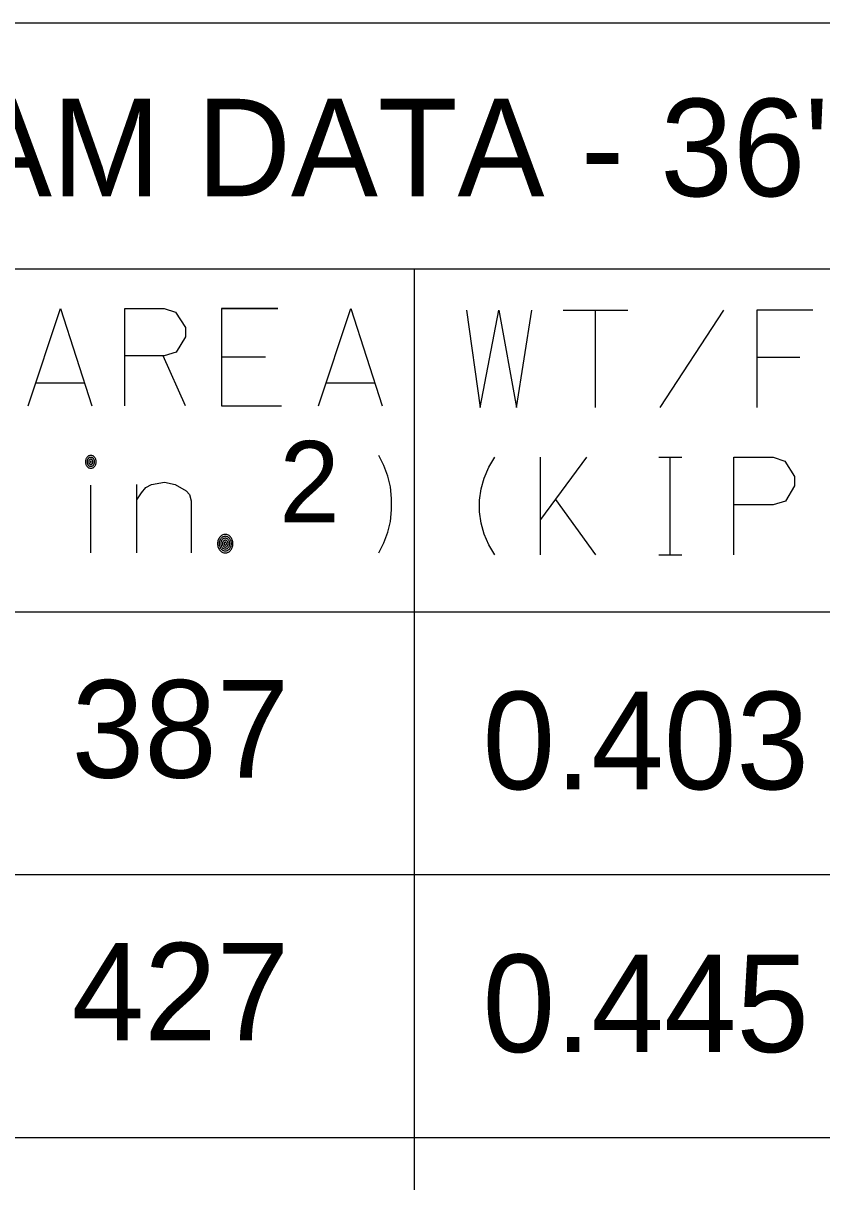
# Model space of a CAD drawing. Extents: x 635698 to 639877, y 296617 to 300175.
# Drawn here: x 639224.98 to 639249.54, y 299928.93 to 299964.57 of the extents above; entities that cross this region are included whole.
import ezdxf

# ---------------------------------------------------------------- set-up
doc = ezdxf.new("R2010")
doc.units = 0
doc.layers.add('1', color=7, linetype='Continuous')
doc.layers.add('3', color=7, linetype='Continuous')

msp = doc.modelspace()

# ---------------------------------------------------------------- linework, layer by layer
at = {"layer": '1'}
for p, q in [((639324.489, 299964.569), (639056.863, 299964.569)), ((639324.443, 299956.999), (639199.996, 299956.999)), ((639237.004, 299956.999), (639237.004, 299833.29)), ((639324.474, 299946.456), (639199.998, 299946.456)), ((639324.489, 299938.372), (639199.977, 299938.372)), ((639324.443, 299938.372), (639199.998, 299938.372)), ((639324.458, 299930.287), (639199.956, 299930.287)), ((639324.489, 299930.287), (639199.977, 299930.287))]:
    msp.add_line(p, q, dxfattribs=at)
at = {"layer": '3'}
for points in [[(639225.129, 299952.798), (639226.121, 299955.798), (639227.089, 299952.798)], [(639228.105, 299952.798), (639228.105, 299955.798), (639229.31, 299955.798), (639229.664, 299955.68), (639229.971, 299955.208), (639229.971, 299954.925), (639229.688, 299954.452), (639229.31, 299954.334), (639228.105, 299954.334)], [(639232.806, 299955.798), (639231.082, 299955.798), (639231.082, 299952.798), (639232.925, 299952.798)], [(639231.082, 299955.798), (639232.806, 299955.798)], [(639234.059, 299952.798), (639235.051, 299955.798), (639236.019, 299952.798)], [(639238.614, 299955.745), (639239.039, 299952.745), (639239.606, 299955.745), (639240.149, 299952.745), (639240.622, 299955.745)], [(639241.59, 299955.745), (639243.574, 299955.745)], [(639242.582, 299952.745), (639242.582, 299955.745)], [(639242.582, 299952.745), (639242.582, 299955.745)], [(639244.567, 299952.745), (639246.527, 299955.745)], [(639249.268, 299955.745), (639247.543, 299955.745), (639247.543, 299952.745)], [(639229.971, 299952.798), (639229.286, 299954.334)], [(639231.082, 299954.31), (639232.431, 299954.31)], [(639231.082, 299954.31), (639232.431, 299954.31)], [(639248.869, 299954.281), (639247.543, 299954.281)], [(639225.365, 299953.507), (639226.853, 299953.507)], [(639234.295, 299953.507), (639235.783, 299953.507)], [(639227.223, 299951.078), (639227.223, 299951.098), (639227.22, 299951.119), (639227.215, 299951.139), (639227.209, 299951.159), (639227.201, 299951.177), (639227.192, 299951.194), (639227.181, 299951.211), (639227.169, 299951.225), (639227.156, 299951.238), (639227.141, 299951.249), (639227.126, 299951.259), (639227.11, 299951.266), (639227.093, 299951.272), (639227.076, 299951.275), (639227.059, 299951.276), (639227.041, 299951.275), (639227.024, 299951.272), (639227.008, 299951.266), (639226.991, 299951.259), (639226.976, 299951.249), (639226.962, 299951.238), (639226.948, 299951.225), (639226.936, 299951.211), (639226.925, 299951.194), (639226.916, 299951.177), (639226.908, 299951.159), (639226.902, 299951.139), (639226.897, 299951.119), (639226.894, 299951.098), (639226.894, 299951.078), (639226.894, 299951.057), (639226.897, 299951.037), (639226.902, 299951.017), (639226.908, 299950.997), (639226.916, 299950.979), (639226.925, 299950.962), (639226.936, 299950.945), (639226.948, 299950.931), (639226.962, 299950.918), (639226.976, 299950.907), (639226.991, 299950.897), (639227.008, 299950.89), (639227.024, 299950.884), (639227.041, 299950.881), (639227.059, 299950.88), (639227.076, 299950.881), (639227.093, 299950.884), (639227.11, 299950.89), (639227.126, 299950.897), (639227.141, 299950.907), (639227.156, 299950.918), (639227.169, 299950.931), (639227.181, 299950.945), (639227.192, 299950.962), (639227.201, 299950.979), (639227.209, 299950.997), (639227.215, 299951.017), (639227.22, 299951.037), (639227.223, 299951.057), (639227.223, 299951.078)], [(639227.174, 299951.078), (639227.173, 299951.092), (639227.171, 299951.107), (639227.168, 299951.12), (639227.164, 299951.134), (639227.158, 299951.147), (639227.152, 299951.159), (639227.144, 299951.17), (639227.136, 299951.181), (639227.126, 299951.19), (639227.116, 299951.197), (639227.105, 299951.204), (639227.094, 299951.209), (639227.082, 299951.213), (639227.071, 299951.215), (639227.059, 299951.216), (639227.046, 299951.215), (639227.035, 299951.213), (639227.023, 299951.209), (639227.012, 299951.204), (639227.001, 299951.197), (639226.991, 299951.19), (639226.982, 299951.181), (639226.973, 299951.17), (639226.966, 299951.159), (639226.959, 299951.147), (639226.954, 299951.134), (639226.949, 299951.12), (639226.946, 299951.107), (639226.944, 299951.092), (639226.944, 299951.078), (639226.944, 299951.063), (639226.946, 299951.049), (639226.949, 299951.035), (639226.954, 299951.022), (639226.959, 299951.009), (639226.966, 299950.997), (639226.973, 299950.986), (639226.982, 299950.975), (639226.991, 299950.966), (639227.001, 299950.959), (639227.012, 299950.952), (639227.023, 299950.947), (639227.035, 299950.943), (639227.046, 299950.941), (639227.059, 299950.94), (639227.071, 299950.941), (639227.082, 299950.943), (639227.094, 299950.947), (639227.105, 299950.952), (639227.116, 299950.959), (639227.126, 299950.966), (639227.136, 299950.975), (639227.144, 299950.986), (639227.152, 299950.997), (639227.158, 299951.009), (639227.164, 299951.022), (639227.168, 299951.035), (639227.171, 299951.049), (639227.173, 299951.063), (639227.174, 299951.078)], [(639227.124, 299951.078), (639227.123, 299951.086), (639227.122, 299951.094), (639227.12, 299951.102), (639227.118, 299951.109), (639227.115, 299951.117), (639227.111, 299951.124), (639227.107, 299951.13), (639227.102, 299951.136), (639227.097, 299951.141), (639227.091, 299951.145), (639227.085, 299951.149), (639227.079, 299951.152), (639227.072, 299951.154), (639227.065, 299951.156), (639227.059, 299951.156), (639227.052, 299951.156), (639227.045, 299951.154), (639227.038, 299951.152), (639227.032, 299951.149), (639227.026, 299951.145), (639227.02, 299951.141), (639227.015, 299951.136), (639227.01, 299951.13), (639227.006, 299951.124), (639227.002, 299951.117), (639226.999, 299951.109), (639226.997, 299951.102), (639226.995, 299951.094), (639226.994, 299951.086), (639226.994, 299951.078), (639226.994, 299951.07), (639226.995, 299951.062), (639226.997, 299951.054), (639226.999, 299951.046), (639227.002, 299951.039), (639227.006, 299951.032), (639227.01, 299951.026), (639227.015, 299951.02), (639227.02, 299951.015), (639227.026, 299951.01), (639227.032, 299951.007), (639227.038, 299951.004), (639227.045, 299951.002), (639227.052, 299951), (639227.059, 299951), (639227.065, 299951), (639227.072, 299951.002), (639227.079, 299951.004), (639227.085, 299951.007), (639227.091, 299951.01), (639227.097, 299951.015), (639227.102, 299951.02), (639227.107, 299951.026), (639227.111, 299951.032), (639227.115, 299951.039), (639227.118, 299951.046), (639227.12, 299951.054), (639227.122, 299951.062), (639227.123, 299951.07), (639227.124, 299951.078)], [(639235.918, 299948.276), (639236.075, 299948.583), (639236.193, 299948.914), (639236.272, 299949.244), (639236.311, 299949.599), (639236.311, 299949.953), (639236.272, 299950.308), (639236.193, 299950.638), (639236.075, 299950.969), (639235.918, 299951.276)], [(639239.485, 299948.217), (639239.296, 299948.525), (639239.155, 299948.855), (639239.06, 299949.186), (639239.013, 299949.54), (639239.013, 299949.895), (639239.06, 299950.249), (639239.155, 299950.579), (639239.296, 299950.91), (639239.485, 299951.217)], [(639240.888, 299948.217), (639240.888, 299951.217)], [(639242.305, 299951.217), (639240.888, 299949.304)], [(639244.526, 299951.217), (639245.235, 299951.217)], [(639244.88, 299948.217), (639244.88, 299951.217)], [(639246.841, 299948.217), (639246.841, 299951.217), (639248.046, 299951.217), (639248.4, 299951.099), (639248.707, 299950.627), (639248.707, 299950.344), (639248.424, 299949.871), (639248.046, 299949.753), (639246.841, 299949.753)], [(639227.074, 299951.078), (639227.074, 299951.08), (639227.073, 299951.082), (639227.073, 299951.083), (639227.072, 299951.085), (639227.071, 299951.087), (639227.071, 299951.089), (639227.07, 299951.09), (639227.069, 299951.091), (639227.067, 299951.093), (639227.066, 299951.093), (639227.065, 299951.094), (639227.063, 299951.095), (639227.062, 299951.096), (639227.06, 299951.096), (639227.059, 299951.096), (639227.057, 299951.096), (639227.056, 299951.096), (639227.054, 299951.095), (639227.053, 299951.094), (639227.051, 299951.093), (639227.05, 299951.093), (639227.049, 299951.091), (639227.047, 299951.09), (639227.046, 299951.089), (639227.046, 299951.087), (639227.045, 299951.085), (639227.044, 299951.083), (639227.044, 299951.082), (639227.044, 299951.08), (639227.044, 299951.078), (639227.044, 299951.076), (639227.044, 299951.074), (639227.044, 299951.072), (639227.045, 299951.071), (639227.046, 299951.069), (639227.046, 299951.067), (639227.047, 299951.066), (639227.049, 299951.064), (639227.05, 299951.063), (639227.051, 299951.062), (639227.053, 299951.061), (639227.054, 299951.061), (639227.056, 299951.06), (639227.057, 299951.06), (639227.059, 299951.06), (639227.06, 299951.06), (639227.062, 299951.06), (639227.063, 299951.061), (639227.065, 299951.061), (639227.066, 299951.062), (639227.067, 299951.063), (639227.069, 299951.064), (639227.07, 299951.066), (639227.071, 299951.067), (639227.071, 299951.069), (639227.072, 299951.071), (639227.073, 299951.072), (639227.073, 299951.074), (639227.074, 299951.076), (639227.074, 299951.078)], [(639228.476, 299949.906), (639228.614, 299950.119), (639228.752, 299950.284), (639228.929, 299950.379), (639229.323, 299950.449), (639229.657, 299950.379), (639229.992, 299950.19), (639230.091, 299950.071), (639230.149, 299949.882), (639230.149, 299948.276)], [(639227.059, 299948.276), (639227.059, 299950.355)], [(639228.476, 299948.276), (639228.476, 299950.379)], [(639242.589, 299948.217), (639241.36, 299949.918)], [(639231.431, 299948.561), (639231.43, 299948.591), (639231.426, 299948.62), (639231.42, 299948.649), (639231.411, 299948.677), (639231.4, 299948.703), (639231.386, 299948.728), (639231.37, 299948.751), (639231.353, 299948.773), (639231.334, 299948.791), (639231.313, 299948.808), (639231.291, 299948.821), (639231.267, 299948.832), (639231.244, 299948.84), (639231.219, 299948.844), (639231.194, 299948.846), (639231.169, 299948.844), (639231.145, 299948.84), (639231.121, 299948.832), (639231.097, 299948.821), (639231.075, 299948.808), (639231.054, 299948.791), (639231.035, 299948.773), (639231.017, 299948.751), (639231.002, 299948.728), (639230.988, 299948.703), (639230.977, 299948.677), (639230.968, 299948.649), (639230.962, 299948.62), (639230.958, 299948.591), (639230.957, 299948.561), (639230.958, 299948.531), (639230.962, 299948.502), (639230.968, 299948.473), (639230.977, 299948.445), (639230.988, 299948.419), (639231.002, 299948.393), (639231.017, 299948.37), (639231.035, 299948.349), (639231.054, 299948.33), (639231.075, 299948.314), (639231.097, 299948.301), (639231.121, 299948.29), (639231.145, 299948.282), (639231.169, 299948.278), (639231.194, 299948.276), (639231.219, 299948.278), (639231.244, 299948.282), (639231.267, 299948.29), (639231.291, 299948.301), (639231.313, 299948.314), (639231.334, 299948.33), (639231.353, 299948.349), (639231.37, 299948.37), (639231.386, 299948.393), (639231.4, 299948.419), (639231.411, 299948.445), (639231.42, 299948.473), (639231.426, 299948.502), (639231.43, 299948.531), (639231.431, 299948.561)], [(639231.381, 299948.561), (639231.381, 299948.584), (639231.377, 299948.608), (639231.372, 299948.631), (639231.365, 299948.653), (639231.356, 299948.673), (639231.346, 299948.693), (639231.333, 299948.712), (639231.319, 299948.728), (639231.304, 299948.743), (639231.288, 299948.756), (639231.27, 299948.766), (639231.252, 299948.775), (639231.233, 299948.781), (639231.214, 299948.785), (639231.194, 299948.786), (639231.175, 299948.785), (639231.155, 299948.781), (639231.136, 299948.775), (639231.118, 299948.766), (639231.1, 299948.756), (639231.084, 299948.743), (639231.069, 299948.728), (639231.055, 299948.712), (639231.042, 299948.693), (639231.032, 299948.673), (639231.023, 299948.653), (639231.016, 299948.631), (639231.011, 299948.608), (639231.008, 299948.584), (639231.006, 299948.561), (639231.008, 299948.538), (639231.011, 299948.514), (639231.016, 299948.491), (639231.023, 299948.469), (639231.032, 299948.449), (639231.042, 299948.429), (639231.055, 299948.41), (639231.069, 299948.394), (639231.084, 299948.379), (639231.1, 299948.366), (639231.118, 299948.355), (639231.136, 299948.347), (639231.155, 299948.341), (639231.175, 299948.337), (639231.194, 299948.336), (639231.214, 299948.337), (639231.233, 299948.341), (639231.252, 299948.347), (639231.27, 299948.355), (639231.288, 299948.366), (639231.304, 299948.379), (639231.319, 299948.394), (639231.333, 299948.41), (639231.346, 299948.429), (639231.356, 299948.449), (639231.365, 299948.469), (639231.372, 299948.491), (639231.377, 299948.514), (639231.381, 299948.538), (639231.381, 299948.561)], [(639231.331, 299948.561), (639231.331, 299948.578), (639231.328, 299948.595), (639231.325, 299948.612), (639231.319, 299948.628), (639231.313, 299948.643), (639231.305, 299948.658), (639231.296, 299948.671), (639231.286, 299948.684), (639231.275, 299948.694), (639231.263, 299948.704), (639231.25, 299948.712), (639231.236, 299948.718), (639231.222, 299948.722), (639231.208, 299948.725), (639231.194, 299948.726), (639231.18, 299948.725), (639231.165, 299948.722), (639231.152, 299948.718), (639231.138, 299948.712), (639231.125, 299948.704), (639231.113, 299948.694), (639231.102, 299948.684), (639231.092, 299948.671), (639231.083, 299948.658), (639231.075, 299948.643), (639231.068, 299948.628), (639231.063, 299948.612), (639231.059, 299948.595), (639231.057, 299948.578), (639231.056, 299948.561), (639231.057, 299948.544), (639231.059, 299948.527), (639231.063, 299948.51), (639231.068, 299948.494), (639231.075, 299948.478), (639231.083, 299948.464), (639231.092, 299948.45), (639231.102, 299948.438), (639231.113, 299948.427), (639231.125, 299948.418), (639231.138, 299948.41), (639231.152, 299948.404), (639231.165, 299948.399), (639231.18, 299948.397), (639231.194, 299948.396), (639231.208, 299948.397), (639231.222, 299948.399), (639231.236, 299948.404), (639231.25, 299948.41), (639231.263, 299948.418), (639231.275, 299948.427), (639231.286, 299948.438), (639231.296, 299948.45), (639231.305, 299948.464), (639231.313, 299948.478), (639231.319, 299948.494), (639231.325, 299948.51), (639231.328, 299948.527), (639231.331, 299948.544), (639231.331, 299948.561)], [(639231.281, 299948.561), (639231.281, 299948.572), (639231.28, 299948.583), (639231.277, 299948.593), (639231.274, 299948.603), (639231.27, 299948.613), (639231.265, 299948.623), (639231.259, 299948.631), (639231.253, 299948.639), (639231.245, 299948.646), (639231.238, 299948.652), (639231.229, 299948.657), (639231.221, 299948.661), (639231.212, 299948.664), (639231.203, 299948.665), (639231.194, 299948.666), (639231.185, 299948.665), (639231.176, 299948.664), (639231.167, 299948.661), (639231.158, 299948.657), (639231.15, 299948.652), (639231.142, 299948.646), (639231.135, 299948.639), (639231.129, 299948.631), (639231.123, 299948.623), (639231.118, 299948.613), (639231.114, 299948.603), (639231.111, 299948.593), (639231.108, 299948.583), (639231.107, 299948.572), (639231.106, 299948.561), (639231.107, 299948.55), (639231.108, 299948.539), (639231.111, 299948.528), (639231.114, 299948.518), (639231.118, 299948.508), (639231.123, 299948.499), (639231.129, 299948.491), (639231.135, 299948.483), (639231.142, 299948.476), (639231.15, 299948.47), (639231.158, 299948.465), (639231.167, 299948.461), (639231.176, 299948.458), (639231.185, 299948.457), (639231.194, 299948.456), (639231.203, 299948.457), (639231.212, 299948.458), (639231.221, 299948.461), (639231.229, 299948.465), (639231.238, 299948.47), (639231.245, 299948.476), (639231.253, 299948.483), (639231.259, 299948.491), (639231.265, 299948.499), (639231.27, 299948.508), (639231.274, 299948.518), (639231.277, 299948.528), (639231.28, 299948.539), (639231.281, 299948.55), (639231.281, 299948.561)], [(639231.232, 299948.561), (639231.231, 299948.566), (639231.231, 299948.57), (639231.23, 299948.575), (639231.228, 299948.579), (639231.226, 299948.583), (639231.224, 299948.587), (639231.222, 299948.591), (639231.219, 299948.594), (639231.216, 299948.597), (639231.213, 299948.6), (639231.209, 299948.602), (639231.206, 299948.604), (639231.202, 299948.605), (639231.198, 299948.606), (639231.194, 299948.606), (639231.19, 299948.606), (639231.186, 299948.605), (639231.182, 299948.604), (639231.179, 299948.602), (639231.175, 299948.6), (639231.172, 299948.597), (639231.169, 299948.594), (639231.166, 299948.591), (639231.164, 299948.587), (639231.161, 299948.583), (639231.16, 299948.579), (639231.158, 299948.575), (639231.157, 299948.57), (639231.157, 299948.566), (639231.157, 299948.561), (639231.157, 299948.556), (639231.157, 299948.551), (639231.158, 299948.547), (639231.16, 299948.543), (639231.161, 299948.538), (639231.164, 299948.535), (639231.166, 299948.531), (639231.169, 299948.527), (639231.172, 299948.524), (639231.175, 299948.522), (639231.179, 299948.52), (639231.182, 299948.518), (639231.186, 299948.517), (639231.19, 299948.516), (639231.194, 299948.516), (639231.198, 299948.516), (639231.202, 299948.517), (639231.206, 299948.518), (639231.209, 299948.52), (639231.213, 299948.522), (639231.216, 299948.524), (639231.219, 299948.527), (639231.222, 299948.531), (639231.224, 299948.535), (639231.226, 299948.538), (639231.228, 299948.543), (639231.23, 299948.547), (639231.231, 299948.551), (639231.231, 299948.556), (639231.232, 299948.561)], [(639244.526, 299948.217), (639245.235, 299948.217)]]:
    msp.add_lwpolyline(points, dxfattribs=at)

# ---------------------------------------------------------------- texts
at = {"layer": '1'}
for s, p in [('387', (639226.468, 299941.363)), ('0.403', (639239.108, 299941.007)), ('427', (639226.468, 299933.281)), ('0.445', (639239.108, 299932.924))]:
    msp.add_text(s, height=3, dxfattribs=at).set_placement(p)
at = {"layer": '3'}
for s, height, p in [('BASIC BEAM DATA - 36" BEAMS (COMPOSITE)', 2.99895, (639204.689, 299959.246)), ('2', 2.5, (639232.857, 299949.217))]:
    msp.add_text(s, height=height, dxfattribs=at).set_placement(p)

doc.saveas('drawing.dxf')
